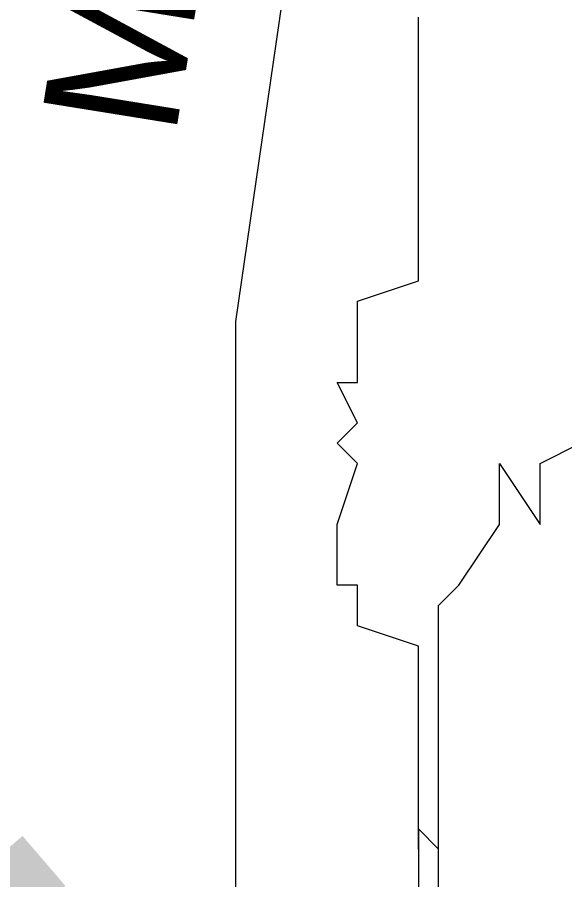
# Model space of a CAD drawing. Extents: x 1797809 to 2198143, y 249608 to 1237864.
# Drawn here: x 2196072.887 to 2196074.305, y 1237125.795 to 1237128.029 of the extents above; entities that cross this region are included whole.
import ezdxf

# ---------------------------------------------------------------- set-up
doc = ezdxf.new("R2010")
doc.units = 0
doc.layers.add('GSBWFILL', color=7, linetype='Continuous')

msp = doc.modelspace()

# ---------------------------------------------------------------- linework, layer by layer
at = {"layer": 'GSBWFILL'}
for points in [[(2196073.453, 1237125.4017), (2196073.453, 1237127.2411), (2196073.926, 1237130.4994), (2196073.926, 1237130.6045), (2196073.926, 1237130.6045), (2196073.926, 1237130.6045), (2196073.7683, 1237130.6045), (2196073.7683, 1237130.657), (2196073.926, 1237130.657), (2196076.3434, 1237130.6045), (2196076.8164, 1237128.2396), (2196076.8164, 1237128.1345), (2196076.8689, 1237128.0819), (2196076.8689, 1237128.0294), (2196076.8689, 1237128.0294), (2196076.974, 1237128.0294), (2196076.974, 1237127.8717), (2196076.974, 1237127.8192), (2196077.0266, 1237127.8192)], [(2196073.453, 1237125.4017), (2196073.453, 1237127.2411), (2196073.926, 1237130.4994), (2196073.926, 1237130.6045), (2196073.926, 1237130.6045), (2196073.926, 1237130.6045), (2196073.7683, 1237130.6045), (2196073.7683, 1237130.657), (2196073.926, 1237130.657), (2196076.3434, 1237130.6045), (2196076.8164, 1237128.2396), (2196076.8164, 1237128.1345), (2196076.8689, 1237128.0819), (2196076.8689, 1237128.0294), (2196076.8689, 1237128.0294), (2196076.974, 1237128.0294), (2196076.974, 1237127.8717), (2196076.974, 1237127.8192), (2196077.0266, 1237127.8192)], [(2196073.453, 1237125.4017), (2196073.453, 1237127.2411), (2196073.926, 1237130.4994), (2196073.926, 1237130.6045), (2196073.926, 1237130.6045), (2196073.926, 1237130.6045), (2196073.7683, 1237130.6045), (2196073.7683, 1237130.657), (2196073.926, 1237130.657), (2196076.3434, 1237130.6045), (2196076.8164, 1237128.2396), (2196076.8164, 1237128.1345), (2196076.8689, 1237128.0819), (2196076.8689, 1237128.0294), (2196076.8689, 1237128.0294), (2196076.974, 1237128.0294), (2196076.974, 1237127.8717), (2196076.974, 1237127.8192), (2196077.0266, 1237127.8192)], [(2196073.926, 1237125.8747), (2196073.926, 1237125.9273), (2196073.926, 1237126.0324), (2196073.926, 1237126.0324), (2196073.926, 1237126.0849), (2196073.926, 1237126.0849), (2196073.926, 1237126.2951), (2196073.926, 1237126.4002), (2196073.926, 1237126.4002), (2196073.7683, 1237126.4528), (2196073.7683, 1237126.5053), (2196073.7683, 1237126.5579), (2196073.7158, 1237126.5579), (2196073.7158, 1237126.7156), (2196073.7158, 1237126.7156), (2196073.7683, 1237126.8732), (2196073.7158, 1237126.9258), (2196073.7683, 1237126.9783), (2196073.7158, 1237127.0834), (2196073.7158, 1237127.0834), (2196073.7158, 1237127.0834), (2196073.7683, 1237127.0834), (2196073.7683, 1237127.2411), (2196073.7683, 1237127.2411), (2196073.7683, 1237127.2936), (2196073.926, 1237127.3462), (2196073.926, 1237127.3987), (2196073.926, 1237127.4513), (2196073.926, 1237127.609), (2196073.926, 1237127.6615), (2196073.926, 1237127.7666), (2196073.926, 1237127.7666), (2196073.926, 1237127.8192), (2196073.926, 1237128.0294)], [(2196073.926, 1237125.8747), (2196073.926, 1237125.9273), (2196073.926, 1237126.0324), (2196073.926, 1237126.0324), (2196073.926, 1237126.0849), (2196073.926, 1237126.0849), (2196073.926, 1237126.2951), (2196073.926, 1237126.4002), (2196073.926, 1237126.4002), (2196073.7683, 1237126.4528), (2196073.7683, 1237126.5053), (2196073.7683, 1237126.5579), (2196073.7158, 1237126.5579), (2196073.7158, 1237126.7156), (2196073.7158, 1237126.7156), (2196073.7683, 1237126.8732), (2196073.7158, 1237126.9258), (2196073.7683, 1237126.9783), (2196073.7158, 1237127.0834), (2196073.7158, 1237127.0834), (2196073.7158, 1237127.0834), (2196073.7683, 1237127.0834), (2196073.7683, 1237127.2411), (2196073.7683, 1237127.2411), (2196073.7683, 1237127.2936), (2196073.926, 1237127.3462), (2196073.926, 1237127.3987), (2196073.926, 1237127.4513), (2196073.926, 1237127.609), (2196073.926, 1237127.6615), (2196073.926, 1237127.7666), (2196073.926, 1237127.7666), (2196073.926, 1237127.8192), (2196073.926, 1237128.0294)], [(2196073.926, 1237125.8747), (2196073.926, 1237125.9273), (2196073.926, 1237126.0324), (2196073.926, 1237126.0324), (2196073.926, 1237126.0849), (2196073.926, 1237126.0849), (2196073.926, 1237126.2951), (2196073.926, 1237126.4002), (2196073.926, 1237126.4002), (2196073.7683, 1237126.4528), (2196073.7683, 1237126.5053), (2196073.7683, 1237126.5579), (2196073.7158, 1237126.5579), (2196073.7158, 1237126.7156), (2196073.7158, 1237126.7156), (2196073.7683, 1237126.8732), (2196073.7158, 1237126.9258), (2196073.7683, 1237126.9783), (2196073.7158, 1237127.0834), (2196073.7158, 1237127.0834), (2196073.7158, 1237127.0834), (2196073.7683, 1237127.0834), (2196073.7683, 1237127.2411), (2196073.7683, 1237127.2411), (2196073.7683, 1237127.2936), (2196073.926, 1237127.3462), (2196073.926, 1237127.3987), (2196073.926, 1237127.4513), (2196073.926, 1237127.609), (2196073.926, 1237127.6615), (2196073.926, 1237127.7666), (2196073.926, 1237127.7666), (2196073.926, 1237127.8192), (2196073.926, 1237128.0294)], [(2196073.9785, 1237125.8747), (2196073.9785, 1237125.9273), (2196073.9785, 1237126.0324), (2196073.9785, 1237126.0324), (2196073.9785, 1237126.2426), (2196073.9785, 1237126.2951), (2196073.9785, 1237126.4002), (2196073.9785, 1237126.4002), (2196073.9785, 1237126.4528), (2196073.9785, 1237126.5053), (2196074.0311, 1237126.5579), (2196074.1362, 1237126.7156), (2196074.1362, 1237126.8732), (2196074.2413, 1237126.7156), (2196074.2413, 1237126.8732), (2196074.3464, 1237126.9258)], [(2196073.9785, 1237125.8747), (2196073.9785, 1237125.9273), (2196073.9785, 1237126.0324), (2196073.9785, 1237126.0324), (2196073.9785, 1237126.2426), (2196073.9785, 1237126.2951), (2196073.9785, 1237126.4002), (2196073.9785, 1237126.4002), (2196073.9785, 1237126.4528), (2196073.9785, 1237126.5053), (2196074.0311, 1237126.5579), (2196074.1362, 1237126.7156), (2196074.1362, 1237126.8732), (2196074.2413, 1237126.7156), (2196074.2413, 1237126.8732), (2196074.3464, 1237126.9258)], [(2196073.9785, 1237125.8747), (2196073.9785, 1237125.9273), (2196073.9785, 1237126.0324), (2196073.9785, 1237126.0324), (2196073.9785, 1237126.2426), (2196073.9785, 1237126.2951), (2196073.9785, 1237126.4002), (2196073.9785, 1237126.4002), (2196073.9785, 1237126.4528), (2196073.9785, 1237126.5053), (2196074.0311, 1237126.5579), (2196074.1362, 1237126.7156), (2196074.1362, 1237126.8732), (2196074.2413, 1237126.7156), (2196074.2413, 1237126.8732), (2196074.3464, 1237126.9258)], [(2196073.9785, 1237125.7171), (2196073.9785, 1237125.8222), (2196073.9785, 1237125.8222), (2196073.9785, 1237125.8747), (2196073.9785, 1237125.8747), (2196073.9785, 1237125.8747), (2196073.9785, 1237125.8747), (2196073.9785, 1237125.8747), (2196073.9785, 1237125.8747), (2196073.9785, 1237125.8747), (2196073.926, 1237125.9273)], [(2196073.926, 1237125.9273), (2196073.926, 1237125.9273), (2196073.926, 1237125.8747), (2196073.926, 1237125.8747), (2196073.926, 1237125.8747), (2196073.926, 1237125.8747), (2196073.926, 1237125.8747), (2196073.926, 1237125.8747), (2196073.926, 1237125.8222), (2196073.926, 1237125.7171)], [(2196073.9785, 1237125.7171), (2196073.9785, 1237125.8222), (2196073.9785, 1237125.8222), (2196073.9785, 1237125.8747), (2196073.9785, 1237125.8747), (2196073.9785, 1237125.8747), (2196073.9785, 1237125.8747), (2196073.9785, 1237125.8747), (2196073.9785, 1237125.8747), (2196073.9785, 1237125.8747), (2196073.926, 1237125.9273)], [(2196073.926, 1237125.9273), (2196073.926, 1237125.9273), (2196073.926, 1237125.8747), (2196073.926, 1237125.8747), (2196073.926, 1237125.8747), (2196073.926, 1237125.8747), (2196073.926, 1237125.8747), (2196073.926, 1237125.8747), (2196073.926, 1237125.8222), (2196073.926, 1237125.7171)], [(2196073.9785, 1237125.7171), (2196073.9785, 1237125.8222), (2196073.9785, 1237125.8222), (2196073.9785, 1237125.8747), (2196073.9785, 1237125.8747), (2196073.9785, 1237125.8747), (2196073.9785, 1237125.8747), (2196073.9785, 1237125.8747), (2196073.9785, 1237125.8747), (2196073.9785, 1237125.8747), (2196073.926, 1237125.9273)], [(2196073.926, 1237125.9273), (2196073.926, 1237125.9273), (2196073.926, 1237125.8747), (2196073.926, 1237125.8747), (2196073.926, 1237125.8747), (2196073.926, 1237125.8747), (2196073.926, 1237125.8747), (2196073.926, 1237125.8747), (2196073.926, 1237125.8222), (2196073.926, 1237125.7171)], [(2196073.9785, 1237125.8747), (2196073.9785, 1237125.8747)], [(2196073.9785, 1237125.8747), (2196073.9785, 1237125.8747)], [(2196073.9785, 1237125.8747), (2196073.9785, 1237125.8747)]]:
    msp.add_lwpolyline(points, dxfattribs=at)
for radius in [4.5988, 4.5988, 4.5988, 4.4778, 4.4778, 4.4778, 3.5557, 3.5557, 3.5557, 3.4444, 3.4444, 3.4444]:
    msp.add_circle((2196075.2433, 1237128.0451), radius, dxfattribs=at)

# ---------------------------------------------------------------- texts
for s, height, rotation, p in [('MISSISSIPPI', 0.350947, 80.8531, (2196073.2953, 1237127.7141)), ('MISSISSIPPI', 0.350947, 80.8531, (2196073.2953, 1237127.7141)), ('MISSISSIPPI', 0.350947, 80.8531, (2196073.2953, 1237127.7141)), ('E', 1.1701, 302.3539, (2196071.5611, 1237125.7171)), ('E', 1.1701, 302.3539, (2196071.5611, 1237125.7171)), ('E', 1.1701, 302.3539, (2196071.5611, 1237125.7171)), ('N', 1.1701, 310.6423, (2196071.929, 1237125.2441)), ('N', 1.1701, 310.6423, (2196071.929, 1237125.2441)), ('N', 1.1701, 310.6423, (2196071.929, 1237125.2441))]:
    msp.add_text(s, height=height, rotation=rotation, dxfattribs=at).set_placement(p)

doc.saveas('drawing.dxf')
